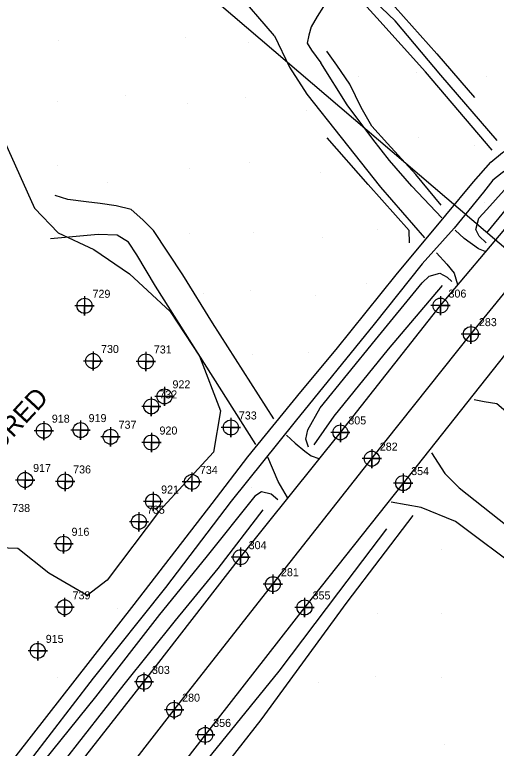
# Model space of a CAD drawing. Extents: x 1497074 to 1501343, y 481943 to 486114.
# Drawn here: x 1498890.1 to 1499040.5, y 485245.1 to 485474.1 of the extents above; entities that cross this region are included whole.
import ezdxf

# ---------------------------------------------------------------- set-up
doc = ezdxf.new("R2010")
doc.units = 0
for name, color, linetype in [('Exist DTM Crownline', 7, 'Continuous'), ('Exist DTM Crownline Cogo Number', 7, 'Continuous'), ('Exist DTM Crownline Cogo Point CELL', 7, 'Continuous'), ('Exist DTM Regular Point CELL', 7, 'Continuous'), ('Exist DTM Regular Point Cogo Number', 7, 'Continuous'), ('Exist Roads EOP', 7, 'Continuous'), ('Exist Roads EOP Cogo Number', 7, 'Continuous'), ('Exist Roads EOP Cogo Point CELL', 7, 'Continuous'), ('PH Exist DTM Boundary', 7, 'Continuous'), ('PH Exist DTM Breakline', 7, 'Continuous'), ('PH Exist DTM Obscure Area', 7, 'Continuous'), ('PH Exist DTM Obscure Area Text', 7, 'Continuous'), ('PH Exist DTM Point', 7, 'Continuous')]:
    doc.layers.add(name, color=color, linetype=linetype)

msp = doc.modelspace()

# ---------------------------------------------------------------- linework, layer by layer
at = {"layer": 'Exist DTM Crownline'}
msp.add_lwpolyline([(1498753.92, 485018.83), (1498767.97, 485036.35), (1498784.41, 485057.61), (1498813.33, 485094.71), (1498845.11, 485135.39), (1498876.05, 485175.22), (1498907.7, 485215.72), (1498939.87, 485257.15), (1498970.73, 485296.32), (1499001.6, 485335.5), (1499032.55, 485374.36), (1499053.88, 485400.5), (1499073.91, 485423.48), (1499090.49, 485441.64), (1499112.37, 485464.57), (1499148.43, 485501.47), (1499184.54, 485537.77), (1499215.93, 485569.25), (1499248.51, 485602.52), (1499285.02, 485638.96), (1499320.99, 485674.8), (1499344.91, 485698.57), (1499374.04, 485727.35), (1499398.21, 485750.96)], dxfattribs=at)
at = {"layer": 'Exist DTM Crownline Cogo Point CELL'}
for points in [[(1499032.55, 485377.36), (1499032.55, 485371.36), (1499032.55, 485374.36), (1499035.55, 485374.36), (1499029.55, 485374.36)], [(1499001.6, 485338.5), (1499001.6, 485332.5), (1499001.6, 485335.5), (1499004.6, 485335.5), (1498998.6, 485335.5)], [(1498970.73, 485299.32), (1498970.73, 485293.32), (1498970.73, 485296.32), (1498973.73, 485296.32), (1498967.73, 485296.32)], [(1498939.87, 485260.15), (1498939.87, 485254.15), (1498939.87, 485257.15), (1498942.87, 485257.15), (1498936.87, 485257.15)]]:
    msp.add_lwpolyline(points, dxfattribs=at)
for centre in [(1499032.55, 485374.36), (1499001.6, 485335.5), (1498970.73, 485296.32), (1498939.87, 485257.15)]:
    msp.add_circle(centre, 2.34, dxfattribs=at)
at = {"layer": 'Exist DTM Regular Point CELL'}
for points in [[(1498911.89, 485386.21), (1498911.89, 485380.21), (1498911.89, 485383.21), (1498914.89, 485383.21), (1498908.89, 485383.21)], [(1498914.54, 485368.98), (1498914.54, 485362.98), (1498914.54, 485365.98), (1498917.54, 485365.98), (1498911.54, 485365.98)], [(1498931.03, 485368.83), (1498931.03, 485362.83), (1498931.03, 485365.83), (1498934.03, 485365.83), (1498928.03, 485365.83)], [(1498936.86, 485357.94), (1498936.86, 485351.94), (1498936.86, 485354.94), (1498939.86, 485354.94), (1498933.86, 485354.94)], [(1498932.75, 485354.8), (1498932.75, 485348.8), (1498932.75, 485351.8), (1498935.75, 485351.8), (1498929.75, 485351.8)], [(1498957.59, 485348.23), (1498957.59, 485342.23), (1498957.59, 485345.23), (1498960.59, 485345.23), (1498954.59, 485345.23)], [(1498899.18, 485347.23), (1498899.18, 485341.23), (1498899.18, 485344.23), (1498902.18, 485344.23), (1498896.18, 485344.23)], [(1498910.66, 485347.41), (1498910.66, 485341.41), (1498910.66, 485344.41), (1498913.66, 485344.41), (1498907.66, 485344.41)], [(1498920.03, 485345.34), (1498920.03, 485339.34), (1498920.03, 485342.34), (1498923.03, 485342.34), (1498917.03, 485342.34)], [(1498932.81, 485343.53), (1498932.81, 485337.53), (1498932.81, 485340.53), (1498935.81, 485340.53), (1498929.81, 485340.53)], [(1498893.33, 485331.84), (1498893.33, 485325.84), (1498893.33, 485328.84), (1498896.33, 485328.84), (1498890.33, 485328.84)], [(1498905.83, 485331.39), (1498905.83, 485325.39), (1498905.83, 485328.39), (1498908.83, 485328.39), (1498902.83, 485328.39)], [(1498945.42, 485331.23), (1498945.42, 485325.23), (1498945.42, 485328.23), (1498948.42, 485328.23), (1498942.42, 485328.23)], [(1498933.31, 485325.12), (1498933.31, 485319.12), (1498933.31, 485322.12), (1498936.31, 485322.12), (1498930.31, 485322.12)], [(1498928.89, 485318.81), (1498928.89, 485312.81), (1498928.89, 485315.81), (1498931.89, 485315.81), (1498925.89, 485315.81)], [(1498905.33, 485311.93), (1498905.33, 485305.93), (1498905.33, 485308.93), (1498908.33, 485308.93), (1498902.33, 485308.93)], [(1498905.66, 485292.1), (1498905.66, 485286.1), (1498905.66, 485289.1), (1498908.66, 485289.1), (1498902.66, 485289.1)], [(1498897.28, 485278.51), (1498897.28, 485272.51), (1498897.28, 485275.51), (1498900.28, 485275.51), (1498894.28, 485275.51)]]:
    msp.add_lwpolyline(points, dxfattribs=at)
for centre in [(1498911.89, 485383.21), (1498914.54, 485365.98), (1498931.03, 485365.83), (1498936.86, 485354.94), (1498932.75, 485351.8), (1498957.59, 485345.23), (1498899.18, 485344.23), (1498910.66, 485344.41), (1498920.03, 485342.34), (1498932.81, 485340.53), (1498893.33, 485328.84), (1498905.83, 485328.39), (1498945.42, 485328.23), (1498933.31, 485322.12), (1498928.89, 485315.81), (1498905.33, 485308.93), (1498905.66, 485289.1), (1498897.28, 485275.51)]:
    msp.add_circle(centre, 2.34, dxfattribs=at)
at = {"layer": 'Exist Roads EOP'}
for points in [[(1498744.68, 485026.11), (1498757.92, 485043.98), (1498774.18, 485065.51), (1498803.2, 485102.83), (1498835.11, 485143.9), (1498866.39, 485184.06), (1498897.92, 485224.48), (1498930.45, 485265.81), (1498960.65, 485304.75), (1498991.78, 485343.69), (1499023.06, 485383.26), (1499044.83, 485409.1), (1499064.02, 485432.02), (1499081.8, 485451.06), (1499098.44, 485468.79), (1499108.29, 485478.99), (1499123.4, 485494.87), (1499138.72, 485510.78), (1499164.22, 485538.41), (1499168.24, 485544.59), (1499172.31, 485548.88)], [(1499157.4, 485492.59), (1499121.26, 485455.44), (1499103.51, 485436.37), (1499090.83, 485422.86), (1499076.19, 485406.52), (1499058.81, 485386.53), (1499043.51, 485368.33), (1499011.4, 485327.87), (1498980.6, 485289.07), (1498949.57, 485249.28), (1498917.76, 485208.17), (1498886.39, 485167.84), (1498854.95, 485127.37), (1498823.54, 485086.98), (1498794.25, 485049.83), (1498777.79, 485028.94), (1498763.43, 485011.14)]]:
    msp.add_lwpolyline(points, dxfattribs=at)
at = {"layer": 'Exist Roads EOP Cogo Point CELL'}
for points in [[(1499023.06, 485386.26), (1499023.06, 485380.26), (1499023.06, 485383.26), (1499026.06, 485383.26), (1499020.06, 485383.26)], [(1498991.78, 485346.69), (1498991.78, 485340.69), (1498991.78, 485343.69), (1498994.78, 485343.69), (1498988.78, 485343.69)], [(1499011.4, 485330.87), (1499011.4, 485324.87), (1499011.4, 485327.87), (1499014.4, 485327.87), (1499008.4, 485327.87)], [(1498960.65, 485307.75), (1498960.65, 485301.75), (1498960.65, 485304.75), (1498963.65, 485304.75), (1498957.65, 485304.75)], [(1498980.6, 485292.07), (1498980.6, 485286.07), (1498980.6, 485289.07), (1498983.6, 485289.07), (1498977.6, 485289.07)], [(1498930.45, 485268.81), (1498930.45, 485262.81), (1498930.45, 485265.81), (1498933.45, 485265.81), (1498927.45, 485265.81)], [(1498949.57, 485252.28), (1498949.57, 485246.28), (1498949.57, 485249.28), (1498952.57, 485249.28), (1498946.57, 485249.28)]]:
    msp.add_lwpolyline(points, dxfattribs=at)
for centre in [(1499023.06, 485383.26), (1498991.78, 485343.69), (1499011.4, 485327.87), (1498960.65, 485304.75), (1498980.6, 485289.07), (1498930.45, 485265.81), (1498949.57, 485249.28)]:
    msp.add_circle(centre, 2.34, dxfattribs=at)
at = {"layer": 'PH Exist DTM Boundary'}
for points in [[(1498846.5, 485569.16), (1499227.59, 485244.03), (1499565.8, 485594.67), (1499194.3, 485929.74)], [(1498924.23, 484841.06), (1498545.19, 485168.9), (1498846.5, 485569.16), (1499227.59, 485244.03)]]:
    msp.add_lwpolyline(points, close=True, dxfattribs=at)
at = {"layer": 'PH Exist DTM Breakline'}
for points in [[(1499033.33, 485421.86), (1499038.75, 485428.05), (1499042.42, 485431.01), (1499046.18, 485433.54), (1499048.33, 485435.36), (1499050.55, 485437.83), (1499053.16, 485442.2), (1499056.29, 485447.97), (1499058.09, 485450.12), (1499066.63, 485459.29), (1499087.71, 485481.69), (1499111.87, 485506.97), (1499131.84, 485527.59), (1499149.97, 485545.53), (1499167.07, 485562.63), (1499179.36, 485574.9), (1499184.32, 485580.01)], [(1499182.56, 485572.89), (1499174.63, 485563.86), (1499160.52, 485549.79), (1499140.85, 485530.42), (1499113.26, 485502.35), (1499086.18, 485474.29), (1499062.04, 485447.92), (1499060.27, 485445.67), (1499058.22, 485441.12), (1499056.49, 485438.04), (1499054.74, 485435.42), (1499052.19, 485432.56), (1499050.32, 485430.5), (1499046.87, 485427.89), (1499042.32, 485424.66), (1499039.45, 485422.45), (1499036.52, 485418.7)], [(1499039.21, 485431.81), (1499018.33, 485456.21), (1499003.19, 485473.07), (1498991.98, 485485.62), (1498981.43, 485495.64), (1498968.21, 485509.42), (1498956.58, 485524.64), (1498947.94, 485534.83), (1498933.14, 485552.19), (1498927.08, 485558.05)], [(1498935.34, 485557.58), (1498955.12, 485536.14), (1498969.92, 485518.47), (1498979.57, 485506.41), (1498991.19, 485494.52), (1499006.29, 485479.45), (1499021.96, 485461.81), (1499033.65, 485448.19)], [(1499040.72, 485434.8), (1499023.13, 485455.15), (1499008.86, 485472.16), (1498998.04, 485482.55), (1498980.18, 485499.63), (1498970.14, 485511.82), (1498959.23, 485526.18), (1498952.04, 485535.6), (1498936.39, 485553.68)], [(1498941.09, 485516.7), (1498956.57, 485497.23), (1498965.24, 485486.73), (1498968.11, 485483.54), (1498969.69, 485482.14), (1498972.18, 485481.83), (1498979.45, 485484.72), (1498986.47, 485476.62), (1498984.51, 485473.52), (1498982.63, 485470.3), (1498981.92, 485467.67), (1498981.38, 485465.16), (1498982.8, 485462.97), (1498985.73, 485459.09)], [(1498971.2, 485467.42), (1498958.78, 485481.94), (1498940.51, 485503.79), (1498935.28, 485507.83)], [(1498971.2, 485467.42), (1498975.93, 485457.69), (1498981.33, 485449.26), (1498992.08, 485435.73), (1499004.34, 485420.25), (1499018.07, 485404.38)], [(1499037.57, 485413.27), (1499046.55, 485423.32), (1499049.72, 485426.62), (1499053.04, 485429.55), (1499056.21, 485433.09), (1499059.31, 485436.57), (1499062.45, 485440.34), (1499064.83, 485444.59), (1499067.8, 485448.92), (1499071.4, 485452.97), (1499074.88, 485456.86), (1499079.26, 485461.78), (1499083.22, 485466.21)], [(1499023.28, 485414.59), (1499015.35, 485424.15), (1499006.51, 485433.84), (1499001.62, 485439.32), (1498998.3, 485445.05), (1498994.75, 485452.39), (1498990.64, 485458.29), (1498987.58, 485462.66)], [(1499023.45, 485410.64), (1499014.12, 485420.55), (1499007.12, 485428.57), (1499001.89, 485435.21), (1498993.96, 485445.9), (1498985.73, 485459.09)], [(1499013.35, 485402.83), (1499013.29, 485406.66), (1499000.44, 485421.03), (1498987.7, 485435.63)], [(1498734.08, 485041.24), (1498754.74, 485067.73), (1498780.54, 485101.09), (1498824.31, 485157.07), (1498837.32, 485174.23), (1498853.51, 485188.89), (1498855.22, 485191.48), (1498859.56, 485202.36), (1498862.65, 485206.71), (1498881.54, 485231.44), (1498927.36, 485290.03), (1498951.79, 485321.5), (1498962.84, 485336.05), (1498979.43, 485356.32), (1498990.51, 485369.6), (1499009.18, 485392.86), (1499024.73, 485411.52), (1499033.33, 485421.86)], [(1499036.52, 485418.7), (1499027.32, 485407.39), (1499017.38, 485396.35), (1499002.31, 485377.51), (1498977.67, 485347.09), (1498957.72, 485322.22), (1498937.17, 485295.29), (1498914.54, 485266.95), (1498888.36, 485232.91), (1498866.74, 485204.81), (1498863.23, 485199.86), (1498859.45, 485189.95), (1498858.07, 485187.01), (1498856.34, 485185.13), (1498845.15, 485175.65), (1498841.76, 485172.64), (1498838.03, 485168.05), (1498822.45, 485147.26), (1498778.76, 485091.87), (1498751.41, 485056.08), (1498737.86, 485038.39)], [(1498971.03, 485347.97), (1498951.85, 485377.87), (1498942.55, 485392.88), (1498933.4, 485406.72), (1498930.13, 485409.99), (1498926.41, 485413.23), (1498921.73, 485414.42), (1498916.75, 485415.1), (1498912.38, 485415.66), (1498906.71, 485416.39), (1498902.72, 485417.64)], [(1499037.52, 485405.99), (1499041.43, 485410.71), (1499044.72, 485414.72)], [(1499037.33, 485402.86), (1499035.09, 485404.93), (1499034.06, 485407.06), (1499035.06, 485410.55), (1499037.57, 485413.27)], [(1498965.38, 485339.96), (1498934.08, 485389.3), (1498928.27, 485399.16), (1498925.58, 485403.07), (1498922.13, 485405.27), (1498916.14, 485405.45), (1498901.31, 485404.13)], [(1499037.03, 485400.19), (1499034.93, 485401.02), (1499030.44, 485404.22), (1499027.61, 485406.84)], [(1499021.78, 485399.78), (1499025.05, 485396.16), (1499027.29, 485393.38), (1499028.34, 485389.81)], [(1498981.79, 485339.14), (1498980.98, 485341.61), (1498981.62, 485344.52), (1498985.53, 485351.4), (1499002.78, 485372.61), (1499017.37, 485390.35), (1499019.52, 485392.49), (1499022.85, 485393.38), (1499025.09, 485392.11), (1499026.57, 485390.75)], [(1499023.58, 485389.5), (1499006.69, 485369.72), (1498989.78, 485348.77), (1498983.54, 485339.81)], [(1499066.31, 485327.7), (1499062.23, 485333.32), (1499050.31, 485344.41), (1499040.69, 485352.57), (1499036.66, 485353.24), (1499033.61, 485353.85)], [(1498974.98, 485342.85), (1498977.65, 485340.38), (1498980.68, 485337.87), (1498982.66, 485336.37), (1498985.05, 485335.56)], [(1499020.23, 485337.33), (1499024.37, 485330.82), (1499028.85, 485326.37), (1499053.89, 485306.66), (1499061.39, 485301.2), (1499063.41, 485301.68), (1499066.04, 485304.2), (1499068.74, 485307.13), (1499070.26, 485310.39), (1499069.64, 485314.43), (1499068.22, 485317.5), (1499067.35, 485320.68), (1499066.62, 485324.12), (1499066.21, 485327.43), (1499066.31, 485327.7)], [(1498975.29, 485323.38), (1498972.33, 485328.42), (1498969.09, 485335.97)], [(1498972.3, 485322.66), (1498970.18, 485324.47), (1498967.17, 485325.17), (1498965.07, 485323.79), (1498949.79, 485304.69), (1498935.28, 485286.87), (1498915.35, 485261.2), (1498891.02, 485231.12), (1498874.53, 485208.66), (1498866.26, 485195.19), (1498863.48, 485189.54), (1498859.9, 485185.08), (1498855.01, 485179.8), (1498847.87, 485173.62), (1498837.45, 485161.58), (1498823.24, 485143.14), (1498791.92, 485104.25), (1498766.81, 485070.17), (1498751.51, 485051.48), (1498741.16, 485039.07)], [(1499092.47, 485262.52), (1499092.08, 485264.54), (1499088.9, 485268.14), (1499073.88, 485280.38), (1499065.1, 485286.98), (1499048.91, 485300.12), (1499027.76, 485315.92), (1499017.05, 485320.3), (1499007.62, 485321.95)], [(1498967.58, 485319.5), (1498953.54, 485301.18), (1498940.24, 485285), (1498924.19, 485265.02), (1498898.72, 485232.52), (1498877.54, 485205.03), (1498865.81, 485188.77), (1498860.37, 485181.15), (1498847.43, 485166.28), (1498828.35, 485142.72), (1498816.12, 485127.57), (1498792.19, 485096.75), (1498777.96, 485076.54), (1498762.02, 485055.04), (1498749.3, 485039.82), (1498744.94, 485035.76), (1498740.95, 485034.05), (1498738.24, 485032.84)], [(1499014.39, 485317.8), (1498993.82, 485290.71), (1498966.9, 485253.95), (1498921.62, 485196.13)], [(1499006.18, 485313.63), (1498991.2, 485293.86), (1498972.62, 485269.2), (1498950.21, 485241.65)]]:
    msp.add_lwpolyline(points, dxfattribs=at)
at = {"layer": 'PH Exist DTM Obscure Area'}
msp.add_lwpolyline([(1498885.73, 485437.06), (1498896.25, 485413.7), (1498903.63, 485405.96), (1498914.78, 485400.83), (1498925.96, 485393.2), (1498938.65, 485381.47), (1498947.75, 485367.53), (1498954.31, 485350.44), (1498952.14, 485337.5), (1498935.27, 485319.22), (1498918.92, 485297.59), (1498912.67, 485292.81), (1498900.7, 485299.74), (1498891.06, 485307.45), (1498878.74, 485307.88)], dxfattribs=at)
at = {"layer": 'PH Exist DTM Point'}
for p, q in [((1498943.31, 485467.08), (1498943.31, 485467.08)), ((1498903.82, 485465.97), (1498903.82, 485465.97)), ((1498963.07, 485465.52), (1498963.07, 485465.52)), ((1499015.45, 485455.89), (1499015.45, 485455.89)), ((1498997.45, 485454.66), (1498997.45, 485454.66)), ((1499037.42, 485454.68), (1499037.42, 485454.68)), ((1498924.78, 485448.87), (1498924.78, 485448.87)), ((1498903.3, 485447.07), (1498903.3, 485447.07)), ((1498943.98, 485446.44), (1498943.98, 485446.44)), ((1498962.18, 485448.11), (1498962.18, 485448.11)), ((1498981.32, 485444.3), (1498981.32, 485444.3)), ((1499016.14, 485435.89), (1499016.14, 485435.89)), ((1499033.6, 485433.12), (1499033.6, 485433.12)), ((1498963.54, 485427.98), (1498963.54, 485427.98)), ((1498903.3, 485427.07), (1498903.3, 485427.07)), ((1498944.54, 485425.93), (1498944.54, 485425.93)), ((1498985.53, 485424.88), (1498985.53, 485424.88)), ((1498918.98, 485421.55), (1498918.98, 485421.55)), ((1499036.7, 485415.33), (1499036.7, 485415.33)), ((1498901.69, 485409.12), (1498901.69, 485409.12)), ((1498944.58, 485405.89), (1498944.58, 485405.89)), ((1498964.75, 485405.97), (1498964.75, 485405.97)), ((1499003.3, 485407.07), (1499003.3, 485407.07)), ((1498986.14, 485404.37), (1498986.14, 485404.37)), ((1498999.9, 485390.22), (1498999.9, 485390.22)), ((1498949.2, 485387.19), (1498949.2, 485387.19)), ((1498963.87, 485388.05), (1498963.87, 485388.05)), ((1498984, 485386.43), (1498984, 485386.43)), ((1498981.78, 485368.48), (1498981.78, 485368.48)), ((1498964.21, 485368.01), (1498964.21, 485368.01)), ((1498980.94, 485347.39), (1498980.94, 485347.39)), ((1498963.93, 485326.49), (1498963.93, 485326.49)), ((1499023.3, 485307.07), (1499023.3, 485307.07)), ((1498922.11, 485288.75), (1498922.11, 485288.75)), ((1499003.34, 485287.04), (1499003.34, 485287.04)), ((1499023.3, 485287.07), (1499023.3, 485287.07)), ((1499002.67, 485267.66), (1499002.67, 485267.66)), ((1498903.3, 485267.07), (1498903.3, 485267.07)), ((1498985.01, 485265.49), (1498985.01, 485265.49)), ((1499023.3, 485267.07), (1499023.3, 485267.07)), ((1499024.24, 485246.21), (1499024.24, 485246.21))]:
    msp.add_line(p, q, dxfattribs=at)

# ---------------------------------------------------------------- texts
at = {"layer": 'Exist DTM Crownline Cogo Number'}
for s, p in [('283', (1499035.05, 485376.86)), ('282', (1499004.1, 485338)), ('281', (1498973.23, 485298.82)), ('280', (1498942.37, 485259.65))]:
    msp.add_text(s, height=2.5, dxfattribs=at).set_placement(p)
at = {"layer": 'Exist DTM Regular Point Cogo Number'}
for s, p in [('729', (1498914.39, 485385.71)), ('730', (1498917.04, 485368.48)), ('731', (1498933.53, 485368.33)), ('922', (1498939.36, 485357.44)), ('732', (1498935.25, 485354.3)), ('733', (1498960.09, 485347.73)), ('918', (1498901.68, 485346.73)), ('919', (1498913.16, 485346.91)), ('737', (1498922.53, 485344.84)), ('920', (1498935.31, 485343.03)), ('917', (1498895.83, 485331.34)), ('736', (1498908.33, 485330.89)), ('734', (1498947.92, 485330.73)), ('921', (1498935.81, 485324.62)), ('738', (1498889.31, 485318.86)), ('735', (1498931.39, 485318.31)), ('916', (1498907.83, 485311.43)), ('739', (1498908.16, 485291.6)), ('915', (1498899.78, 485278.01))]:
    msp.add_text(s, height=2.5, dxfattribs=at).set_placement(p)
at = {"layer": 'Exist Roads EOP Cogo Number'}
for s, p in [('306', (1499025.56, 485385.77)), ('305', (1498994.28, 485346.19)), ('354', (1499013.9, 485330.37)), ('304', (1498963.15, 485307.25)), ('355', (1498983.1, 485291.57)), ('303', (1498932.95, 485268.31)), ('356', (1498952.07, 485251.78))]:
    msp.add_text(s, height=2.5, dxfattribs=at).set_placement(p)
at = {"layer": 'PH Exist DTM Obscure Area Text'}
msp.add_text('OBSCURED', height=6, rotation=47.2398, dxfattribs=at).set_placement((1498870.11, 485320.86))

doc.saveas('drawing.dxf')
